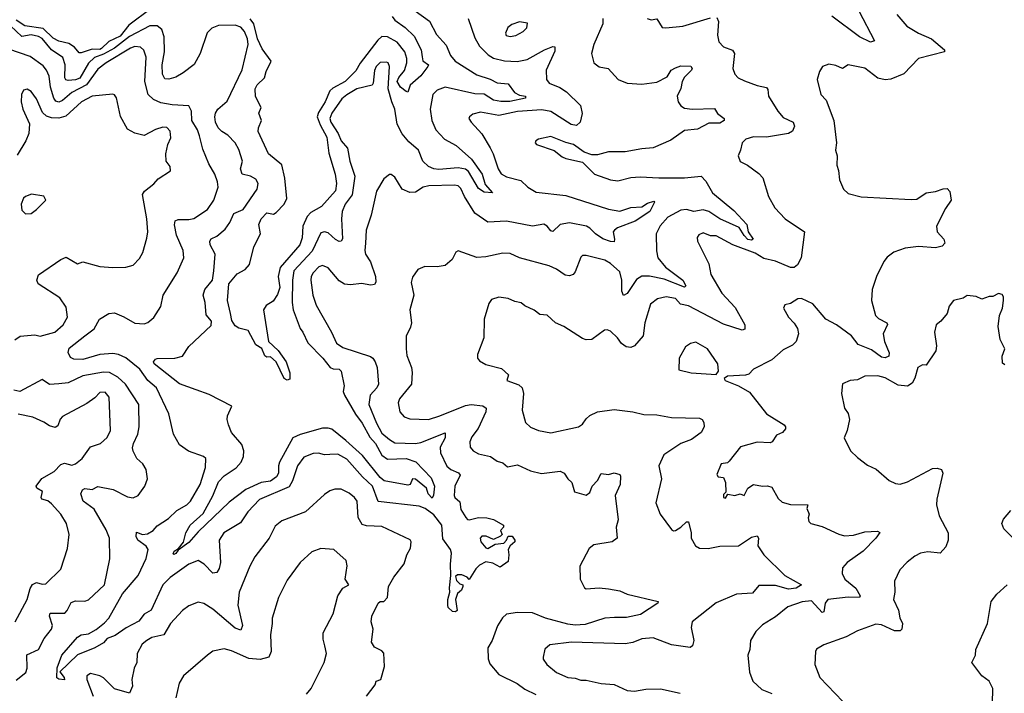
# Model space of a CAD drawing. Extents: x 1690054 to 1842981, y 782881 to 914114.
# Tile 524 of 656: x 1816994 to 1822296, y 822820 to 826448. Entities that reach past the tile are written whole.
import ezdxf

# ---------------------------------------------------------------- set-up
doc = ezdxf.new("R2010")
doc.units = 0

msp = doc.modelspace()

# ---------------------------------------------------------------- linework, layer by layer
at = {"layer": '0CON10XD'}
for points in [[(1817702.8, 826507.2), (1817582.3, 826417.7), (1817535, 826358.5), (1817475, 826330.4), (1817435, 826292.7), (1817425, 826287.7), (1817385, 826289.6), (1817325, 826268.9), (1817315, 826269.1), (1817289.4, 826299.4), (1817259, 826319), (1817205, 826332.7), (1817175, 826348.3), (1817120.3, 826400.3), (1817021.5, 826415), (1816974.6, 826444.6)], [(1819409.4, 826455), (1819445, 826350), (1819470.5, 826305), (1819517.6, 826257.6), (1819545, 826240.4), (1819605, 826225.9), (1819672.5, 826222.5), (1819727.1, 826232.9), (1819820, 826285), (1819865, 826303.1), (1819875, 826301.2), (1819875, 826278.8), (1819829.3, 826175), (1819830.8, 826125), (1819845.3, 826105.3), (1819903.4, 826083.4), (1819939.2, 826059.2), (1820013.5, 825985), (1820022.2, 825942.2), (1820011.5, 825895), (1819992.9, 825877.1), (1819963.3, 825883.3), (1819855, 825952.5), (1819805, 825962.6), (1819675, 825953.9), (1819575, 825931.5), (1819475, 825950), (1819435, 825938.6), (1819416.7, 825925), (1819413.3, 825915), (1819425, 825896.2), (1819483, 825833), (1819527.9, 825757.9), (1819544.6, 825724.6), (1819570, 825645), (1819587.6, 825617.6), (1819615, 825600.8), (1819692.2, 825582.2), (1819730.5, 825545), (1819775, 825519.1), (1819935, 825500.3), (1820165, 825427.5), (1820225, 825416.2), (1820285, 825435.8), (1820345, 825440.4), (1820375, 825459.2), (1820409.5, 825469.5), (1820413.3, 825465), (1820387.1, 825415), (1820307.8, 825362.2), (1820213.4, 825326.6), (1820196.4, 825315), (1820189.6, 825305), (1820197.8, 825265), (1820195, 825252), (1820175, 825252.5), (1820135, 825267.5), (1820095.2, 825295.2), (1820065, 825325.4), (1820045.7, 825335.7), (1819955, 825353.4), (1819905, 825344.1), (1819865, 825306.7), (1819855, 825310), (1819835, 825336.4), (1819815.8, 825345.8), (1819755, 825335.9), (1819615, 825362.9), (1819515, 825356.4), (1819445, 825405.7), (1819388.9, 825495), (1819368.8, 825538.8), (1819355, 825552.3), (1819335, 825557.3), (1819197, 825553), (1819166.2, 825545), (1819125, 825519.4), (1819095, 825517.1), (1819054.5, 825534.5), (1819015, 825598.8), (1818995, 825613.8), (1818985, 825613.8), (1818955, 825591.2), (1818915.6, 825525), (1818887.3, 825395), (1818859.5, 825315), (1818856.6, 825243.4), (1818852.5, 825205), (1818856.7, 825185), (1818884, 825144), (1818910.5, 825065), (1818911.9, 825035), (1818905, 825022), (1818885, 825017.1), (1818835, 825027.8), (1818775, 825018.9), (1818743.3, 825023.3), (1818715, 825041.9), (1818655, 825110.6), (1818625, 825124.5), (1818605, 825116.4), (1818575, 825084.4), (1818563.8, 825065), (1818562.3, 825045), (1818573.2, 824965), (1818590.6, 824910.6), (1818672.7, 824765), (1818699.4, 824705), (1818735, 824681.5), (1818883.1, 824633.1), (1818896.5, 824625), (1818907.9, 824605), (1818919.2, 824575), (1818926, 824485), (1818917.3, 824465), (1818880.7, 824425), (1818874.7, 824375), (1818915.2, 824275), (1818945, 824221.3), (1818985, 824186.4), (1819015, 824169.7), (1819125, 824165.3), (1819155, 824171.4), (1819285, 824222.9), (1819285.2, 824195), (1819258.9, 824145), (1819259.3, 824115), (1819295, 824042.3), (1819315.7, 824025.7), (1819356.6, 824006.6), (1819365.3, 823995.3), (1819336.9, 823935), (1819333.1, 823885), (1819336.6, 823875), (1819365, 823850.9), (1819370.5, 823810.5), (1819396.7, 823766.7), (1819405, 823756.2), (1819415, 823754.4), (1819465, 823767.5), (1819510, 823765), (1819545, 823756.2), (1819600, 823725), (1819600, 823715), (1819583, 823697), (1819592.5, 823675), (1819583.6, 823666.4), (1819545, 823648.9), (1819506.7, 823666.7), (1819483, 823667), (1819472.9, 823655), (1819477.5, 823635), (1819505, 823602.5), (1819515, 823600), (1819555, 823622.5), (1819600.9, 823629.1), (1819615.9, 823644.1), (1819623.9, 823666.1), (1819645.7, 823665.7), (1819661.2, 823645), (1819660, 823635), (1819635, 823613.3), (1819624, 823595), (1819628.8, 823565), (1819625, 823530), (1819580.7, 823499.3), (1819541.4, 823521.4), (1819505, 823528.6), (1819469.3, 823510.7), (1819450, 823490), (1819415, 823432.5), (1819403.8, 823445), (1819375, 823457.8), (1819352.6, 823457.4), (1819340.8, 823449.2), (1819346.9, 823426.9), (1819365, 823410), (1819380, 823405), (1819380, 823395), (1819373.3, 823375), (1819351.7, 823358.3), (1819341.2, 823325), (1819350, 823265), (1819341.7, 823258.3), (1819325, 823260), (1819301.7, 823281.7), (1819298.8, 823295), (1819298.8, 823325), (1819311.2, 823365), (1819308, 823388), (1819316.7, 823455), (1819314.2, 823515), (1819320, 823575), (1819313.3, 823595), (1819271.9, 823651.9), (1819267, 823725), (1819225, 823781.7), (1819177.4, 823815), (1819145, 823827.4), (1818925, 823852.9), (1818893.7, 823935), (1818839.7, 823985), (1818755, 824080.6), (1818708, 824108), (1818663.6, 824106.4), (1818635, 824103.6), (1818602.6, 824112.6), (1818575, 824111.8), (1818525, 824092.5), (1818490, 824045), (1818462.8, 823965), (1818445, 823931.8), (1818285, 823863.9), (1818222.9, 823797.1), (1818182.7, 823737.3), (1818093.3, 823685), (1818068.5, 823645), (1818076.1, 823525), (1818068.1, 823491.9), (1818055, 823470.8), (1818035, 823467.5), (1817987.8, 823515), (1817955, 823535.5), (1817904.4, 823515), (1817805, 823444), (1817765.3, 823405), (1817702, 823268), (1817665, 823245.4), (1817635, 823207.9), (1817566.9, 823173.1), (1817507.9, 823132.1), (1817465, 823115.3), (1817445, 823091.5), (1817398.1, 823065), (1817305, 823027.1), (1817210, 822935), (1817233.8, 822905), (1817235, 822893.3), (1817205, 822896), (1817193.8, 822903.8), (1817196.4, 822956.4), (1817221.2, 823025), (1817305, 823123.1), (1817325, 823135.4), (1817365, 823140.6), (1817405.8, 823164.2), (1817451.3, 823198.7), (1817473.5, 823225), (1817548.4, 823355), (1817631.6, 823455), (1817675.5, 823545.5), (1817686.6, 823595), (1817675, 823612.3), (1817630, 823645), (1817622.2, 823665), (1817623.1, 823686.9), (1817654.7, 823674.7), (1817681.9, 823678.1), (1817712.5, 823697.5), (1817735, 823721.2), (1817795, 823760.9), (1817840.6, 823805), (1817894.2, 823835.8), (1817914.5, 823855), (1817965.6, 823944.4), (1817995, 824036.7), (1817995.8, 824085), (1817983.3, 824095), (1817903.9, 824123.9), (1817855, 824158.6), (1817822.5, 824215), (1817798.1, 824325), (1817730, 824465), (1817684.2, 824504.2), (1817640.8, 824565), (1817565, 824626), (1817525.8, 824645), (1817495, 824650), (1817426, 824644), (1817335, 824616.8), (1817285, 824619.1), (1817268.3, 824628.3), (1817255.7, 824655), (1817260.5, 824679.5), (1817344.8, 824745.2), (1817395, 824783.5), (1817423.1, 824835), (1817475, 824865.3), (1817505, 824868.2), (1817555, 824848.1), (1817614.1, 824814.1), (1817665, 824809.6), (1817683.3, 824816.7), (1817715.7, 824844.3), (1817755, 824903.3), (1817766.9, 824965), (1817841.5, 825085), (1817877.3, 825165), (1817873.6, 825205), (1817837.8, 825287.8), (1817827.7, 825342.3), (1817831.4, 825365), (1817848.3, 825371.7), (1817905, 825371.1), (1817932.3, 825377.7), (1818005, 825425.6), (1818040, 825475), (1818063.6, 825545), (1818060, 825575), (1818045.5, 825615), (1818012.2, 825672.2), (1817980.2, 825750.2), (1817962.4, 825822.4), (1817950.9, 825855), (1817921.6, 825905), (1817919.1, 825955), (1817905, 825984), (1817815, 825989.3), (1817755, 825999.7), (1817715, 826017.8), (1817685.3, 826045), (1817668.6, 826115), (1817675.7, 826245.7), (1817663.5, 826283.5), (1817645, 826299.6), (1817615, 826303.4), (1817591.1, 826295), (1817459.3, 826215), (1817415, 826181.8), (1817353.3, 826096.7), (1817274, 826056), (1817225, 826012.9), (1817205, 826004.3), (1817188.9, 826008.9), (1817178.1, 826025), (1817160.9, 826085), (1817153, 826143), (1817138.9, 826175), (1817119.7, 826199.7), (1817049.8, 826249.8), (1816935, 826288.9)], [(1819122.9, 826495), (1819200.2, 826440.2), (1819238.2, 826368.2), (1819289.9, 826309.9), (1819313.6, 826255), (1819340, 826225), (1819455, 826151.1), (1819527.5, 826127.5), (1819565, 826107.2), (1819625, 826102.5), (1819658.6, 826055), (1819685, 826041.1), (1819717.5, 826035), (1819717.5, 826025), (1819632.7, 826007.3), (1819585, 826006.5), (1819545.1, 826015.1), (1819495, 826047.4), (1819445, 826048.6), (1819285, 826084.1), (1819242.6, 826067.4), (1819218.2, 826045), (1819204.1, 825965), (1819213.8, 825905), (1819235.3, 825855), (1819281.8, 825805), (1819345, 825770.4), (1819426.6, 825696.6), (1819484.1, 825615), (1819500.5, 825560.5), (1819540, 825515), (1819495, 825518.9), (1819465, 825538.1), (1819410.1, 825630.1), (1819395, 825642.9), (1819355, 825649.5), (1819251.8, 825641.8), (1819224.2, 825645), (1819195, 825657.8), (1819165.2, 825685.2), (1819141.3, 825745), (1819089.2, 825789.2), (1819053.1, 825833.1), (1819026.9, 825885), (1819015, 825966), (1818997.8, 826005), (1818979, 826075), (1818986.1, 826195), (1818978.6, 826215), (1818969.8, 826219.8), (1818935, 826216.4), (1818913.9, 826195), (1818904.6, 826174.6), (1818898.1, 826105), (1818892, 826095), (1818810, 826075), (1818755, 826042.8), (1818729.2, 826020.8), (1818675.2, 825945), (1818664.5, 825915.5), (1818669.6, 825895), (1818708.4, 825835), (1818725, 825795.6), (1818759.6, 825755), (1818771.8, 825685), (1818798.9, 825605), (1818783.8, 825505), (1818746.6, 825455), (1818730.3, 825415), (1818726.4, 825375), (1818732.4, 825267.6), (1818725, 825255.6), (1818715, 825253.1), (1818694.5, 825264.5), (1818655, 825299.7), (1818635, 825306.1), (1818615, 825300), (1818568.5, 825201.5), (1818471.1, 825095), (1818462.4, 825045), (1818461.1, 824925), (1818466, 824885), (1818504.1, 824785), (1818519.5, 824765), (1818545, 824707.5), (1818626.3, 824625), (1818666.1, 824575), (1818682.7, 824567.3), (1818715, 824565.9), (1818725, 824555.6), (1818741.5, 824475), (1818736.7, 824445), (1818743.3, 824425), (1818802.5, 824322.5), (1818838, 824275), (1818879.9, 824199.9), (1818910, 824165), (1818945, 824102.1), (1818975, 824080.5), (1819074.8, 824085.2), (1819127.4, 824067.4), (1819210.4, 823980.4), (1819227.5, 823935), (1819223.1, 823886.9), (1819215, 823870), (1819194.4, 823895), (1819184, 823925), (1819125, 823973.3), (1819110, 823975), (1819097.5, 823945), (1819085, 823940), (1818956.2, 823965), (1818935, 823982.2), (1818840.9, 824100.9), (1818750.9, 824180.9), (1818675, 824241.6), (1818655, 824248.5), (1818625, 824247), (1818505, 824214.2), (1818465, 824196.3), (1818393.5, 824065), (1818387.1, 824045), (1818387, 824005), (1818376.6, 823985), (1818345, 823963.2), (1818294.4, 823955.6), (1818212.5, 823917.5), (1818121.3, 823848.7), (1817955, 823688.9), (1817905, 823632.7), (1817848.3, 823591.7), (1817835, 823572.2), (1817825, 823566.7), (1817820.8, 823570.8), (1817826.2, 823585), (1817850, 823600), (1817875.7, 823634.3), (1817888.8, 823685), (1817912.9, 823725), (1817981.6, 823788.4), (1818035, 823882.7), (1818065, 823959.2), (1818095, 823991.6), (1818160.4, 824035), (1818185.9, 824064.1), (1818199.4, 824095), (1818200.7, 824125), (1818189.5, 824159.5), (1818134.2, 824225), (1818118, 824265), (1818111.2, 824295), (1818113.8, 824315), (1818135.8, 824365.8), (1818015, 824429.2), (1817943.8, 824455), (1817855, 824487.3), (1817718, 824595), (1817714.2, 824605), (1817725, 824620), (1817735, 824622.9), (1817830, 824625), (1817871.2, 824635), (1817905, 824688.1), (1818025, 824800), (1818026.5, 824825), (1817997.5, 824857.5), (1817992.9, 824925), (1817981.5, 824965), (1817990.4, 824995), (1818031.9, 825045), (1818040.3, 825095), (1818046.7, 825185), (1818020, 825235), (1818018.9, 825255), (1818025, 825266.9), (1818055, 825282.5), (1818100.9, 825319.1), (1818126.1, 825355), (1818146.6, 825403.4), (1818196.8, 825425), (1818273.8, 825535), (1818278.8, 825565), (1818265, 825589.1), (1818237.5, 825605), (1818192.9, 825615), (1818183.5, 825645), (1818194.5, 825685), (1818175, 825748), (1818154.1, 825784.1), (1818115, 825825.5), (1818082.2, 825845), (1818062.9, 825865), (1818048.9, 825895), (1818044.5, 825925), (1818048.1, 825945), (1818061.9, 825965), (1818111.3, 826008.7), (1818191.8, 826178.2), (1818224.8, 826315), (1818221.5, 826345), (1818204.7, 826385), (1818185, 826407.6), (1818155, 826418), (1818065, 826415.6), (1818028, 826402), (1818003, 826377), (1817966.3, 826265), (1817933.7, 826206.3), (1817875, 826160.7), (1817835, 826138.5), (1817797, 826127), (1817775, 826129.4), (1817763.2, 826155), (1817761.4, 826205), (1817773.8, 826275)], [(1819000.3, 826465), (1819014.1, 826445), (1819069.1, 826405), (1819118.2, 826358.2), (1819155.8, 826285), (1819161.5, 826248.5), (1819165.4, 826225.4), (1819196.2, 826205), (1819192, 826195), (1819154.4, 826145), (1819097.5, 826095), (1819085, 826056.7), (1819075, 826060.8), (1819045, 826084.3), (1819027.1, 826115), (1819035, 826135.5), (1819066.6, 826173.4), (1819079.7, 826215), (1819079.5, 826239.5), (1819068, 826275), (1819026.1, 826326.1), (1818975, 826354.7), (1818945, 826356.8), (1818922.8, 826337.2), (1818826.7, 826213.3), (1818805, 826172.2), (1818745.9, 826115), (1818680.3, 826079.7), (1818664.1, 826065), (1818639.3, 826005), (1818602.4, 825947.6), (1818595.5, 825925), (1818611.3, 825881.3), (1818647.6, 825815), (1818658.5, 825728.5), (1818692.9, 825615), (1818699.3, 825565), (1818694, 825526), (1818618.9, 825441.1), (1818561.5, 825408.5), (1818542, 825388), (1818519.1, 825335), (1818515, 825272.5), (1818502.5, 825235), (1818396.6, 825113.4), (1818385.5, 825065), (1818395.2, 825005), (1818381.7, 824968.3), (1818358.8, 824931.2), (1818322.1, 824907.9), (1818306.2, 824885), (1818333.3, 824715), (1818385.3, 824665.3), (1818428.5, 824605), (1818449.1, 824545), (1818448.2, 824511.8), (1818435, 824505.6), (1818418.6, 824515), (1818375.8, 824605), (1818345, 824632.5), (1818325, 824630), (1818315, 824636.7), (1818297.3, 824677.3), (1818265, 824697.5), (1818225, 824773.3), (1818175, 824786.4), (1818155, 824799.5), (1818137.3, 824827.3), (1818129.1, 824865), (1818112.3, 824935), (1818119.6, 825025), (1818165, 825079.4), (1818208, 825102), (1818231.3, 825128.7), (1818255.8, 825225), (1818290.6, 825295), (1818281.2, 825345), (1818295, 825375.7), (1818325, 825407.5), (1818360.9, 825400.9), (1818375, 825408.5), (1818419.2, 825455), (1818432.9, 825485), (1818421.6, 825595), (1818405, 825666.2), (1818334, 825725), (1818278.6, 825845), (1818280, 825865), (1818297.1, 825905), (1818281.9, 825945), (1818293.8, 825975), (1818264.2, 826034.2), (1818261.9, 826075), (1818273.5, 826096.5), (1818311.8, 826135), (1818321.4, 826168.6), (1818349.1, 826225), (1818300.3, 826290.3), (1818275.4, 826344.6), (1818254.1, 826425), (1818235, 826452)], [(1820134.2, 826455), (1820134.4, 826425), (1820085.5, 826314.5), (1820073.1, 826265), (1820086.2, 826215), (1820114.5, 826194.5), (1820163.8, 826185), (1820217.1, 826125), (1820265.3, 826105.3), (1820345, 826100), (1820425, 826110.7), (1820480.4, 826139.6), (1820502.2, 826175), (1820525, 826188.9), (1820555, 826199.2), (1820607.5, 826197.5), (1820615.7, 826185), (1820611.9, 826175), (1820575, 826137.8), (1820561.2, 826115), (1820555, 826076.7), (1820534.4, 826035), (1820540, 826005), (1820555, 825984.5), (1820575, 825971.8), (1820615, 825965.8), (1820735, 825969.4), (1820752.7, 825942.7), (1820788.6, 825915), (1820788.6, 825905), (1820765, 825890.4), (1820705, 825890), (1820645, 825857.6), (1820575, 825851.2), (1820501, 825799), (1820405, 825757.7), (1820345, 825753.1), (1820255, 825736.7), (1820165, 825735.6), (1820105, 825720.8), (1820075, 825720), (1820034.2, 825734.2), (1819976.2, 825775), (1819935, 825785.7), (1819855, 825819.2), (1819787.5, 825805), (1819773.3, 825795), (1819770, 825785), (1819777.5, 825775), (1819872.7, 825742.7), (1819915, 825708.8), (1819935, 825700), (1820025, 825680), (1820088.8, 825615), (1820175, 825584.4), (1820215, 825579.4), (1820285, 825598.6), (1820335, 825601.9), (1820435.6, 825595.6), (1820575, 825596.6), (1820664.7, 825604.7), (1820688.5, 825578.5), (1820725.2, 825515.2), (1820839.4, 825419.4), (1820910, 825345), (1820917.5, 825305), (1820943.3, 825265), (1820935, 825260), (1820915, 825264.6), (1820895, 825284.6), (1820868.5, 825328.5), (1820765, 825374.4), (1820705.5, 825415.5), (1820675, 825424), (1820625, 825414.2), (1820585, 825426.2), (1820555, 825422.6), (1820483.5, 825385), (1820442.2, 825337.8), (1820421.5, 825295), (1820423.6, 825203.6), (1820430.4, 825165), (1820471.8, 825115), (1820564.6, 825045), (1820581.1, 825015), (1820575, 825007.1), (1820465, 825050.8), (1820385, 825066), (1820345, 825065.7), (1820315, 825048.4), (1820265, 824972.9), (1820245, 824962.5), (1820236.5, 824985), (1820235.8, 825045), (1820225, 825089.2), (1820175.8, 825135), (1820145, 825151.8), (1820045, 825178.5), (1820025, 825177.1), (1820015, 825169.2), (1819985, 825089.2), (1819974.6, 825075.4), (1819955, 825068.2), (1819932.4, 825072.4), (1819885, 825104.4), (1819845, 825122.2), (1819685, 825164.3), (1819635, 825189.4), (1819595, 825191.1), (1819505, 825170), (1819455, 825167.5), (1819355, 825202), (1819342, 825195), (1819323.1, 825156.9), (1819285, 825123.8), (1819242.7, 825117.3), (1819175, 825119.2), (1819138.3, 825101.7), (1819108.5, 825061.5), (1819101.7, 825031.7), (1819115.7, 824965), (1819095.8, 824885), (1819103.8, 824815), (1819098.8, 824791.2), (1819075.8, 824744.2), (1819074.5, 824675.5), (1819079.6, 824639.6), (1819104.4, 824575), (1819108.3, 824548.3), (1819103.6, 824485), (1819040, 824405), (1819032.5, 824385), (1819041.4, 824335), (1819065, 824308.1), (1819095, 824298.5), (1819195, 824295.4), (1819256.4, 824313.6), (1819395, 824369.6), (1819425, 824374.5), (1819488.1, 824368.1), (1819506.7, 824355), (1819504.6, 824335), (1819463.5, 824246.5), (1819429.5, 824200.5), (1819418.5, 824175), (1819420, 824145), (1819435.7, 824125), (1819465, 824110.4), (1819528.8, 824095), (1819565, 824070.6), (1819595, 824061.2), (1819620.3, 824040.3), (1819675, 824051.1), (1819745, 824018.9), (1819804.5, 824004.5), (1819905.4, 824015.4), (1819925.4, 824005.4), (1819945.4, 823975.4), (1819967.5, 823955), (1819981.2, 823905), (1820045, 823887.8), (1820065, 823902), (1820077.5, 823935), (1820105, 823966), (1820125, 824003.8), (1820165, 823998.6), (1820195, 824007.1), (1820225, 823998), (1820230, 823990), (1820226.8, 823945), (1820200, 823885), (1820217.3, 823755), (1820206.9, 823715), (1820211.1, 823655), (1820185, 823635.6), (1820085, 823618.9), (1820060.6, 823599.4), (1820010, 823505), (1820012.5, 823435), (1820035, 823387.5), (1820045, 823383.3), (1820115, 823387.5), (1820165, 823381.9), (1820225, 823371.1), (1820265, 823353.3), (1820432.5, 823315), (1820430, 823305), (1820336.7, 823245), (1820261.4, 823228.6), (1820197.3, 823227.3)], [(1820749.1, 826459.1), (1820758, 826438), (1820752.7, 826365), (1820759.3, 826329.3), (1820785, 826301.4), (1820833.1, 826283.1), (1820843.5, 826265), (1820834.4, 826185), (1820845, 826153.8), (1820863.8, 826135), (1820898.1, 826118.1), (1820965, 826092.5), (1821015, 826082.5), (1821022.2, 826072.2), (1821026.2, 826035), (1821076.6, 825955), (1821105, 825921.8), (1821160, 825895), (1821166.5, 825875), (1821155, 825847.5), (1821135, 825835.6), (1821015, 825814.3), (1820945, 825817.5), (1820905, 825803.8), (1820883.8, 825785), (1820876.2, 825745), (1820862.5, 825715), (1820874.1, 825684.1), (1820914.1, 825664.1), (1820975, 825618.8), (1820995.5, 825595.5), (1821025.8, 825495), (1821060.8, 825435), (1821117.1, 825375), (1821220.5, 825305), (1821202.5, 825165), (1821182.1, 825127.9), (1821165, 825114), (1821145, 825112.9), (1821065, 825146.8), (1821001.6, 825161.6), (1820955, 825189.5), (1820834.7, 825234.7), (1820745, 825284.3), (1820715, 825284.2), (1820675, 825299.2), (1820650.8, 825289.2), (1820642, 825275), (1820644.2, 825255), (1820705, 825133.3), (1820716.7, 825075), (1820775, 824974.4), (1820847.5, 824897.5), (1820899.1, 824805), (1820898.3, 824781.7), (1820884.3, 824775.7), (1820785, 824808), (1820595, 824905.8), (1820551.9, 824915), (1820525, 824945.4), (1820474.6, 824955.4), (1820428.8, 824945), (1820390.8, 824915), (1820360, 824815), (1820351.2, 824745), (1820305, 824691.4), (1820285, 824681.9), (1820260, 824685), (1820235, 824704.3), (1820212.5, 824735), (1820175, 824770), (1820157.8, 824777.8), (1820144, 824775), (1820074.4, 824725.6), (1820045, 824723.1), (1820025, 824731.4), (1819924.7, 824794.7), (1819880, 824815), (1819835, 824856), (1819795, 824860.8), (1819765, 824882.5), (1819715, 824905.8), (1819695, 824923.1), (1819659.7, 824929.7), (1819625, 824945.7), (1819575, 824953.8), (1819535, 824940), (1819520.8, 824919.2), (1819496.2, 824835), (1819494, 824735), (1819460, 824645), (1819460, 824625), (1819470, 824610), (1819505, 824590), (1819588.8, 824568.8), (1819626.7, 824535), (1819617.5, 824505), (1819681.5, 824481.5), (1819699.2, 824465), (1819706.7, 824435), (1819699.2, 824345), (1819718.3, 824278.3), (1819745, 824252.9), (1819787.5, 824235), (1819855, 824221.9), (1820003.3, 824255), (1820025, 824268.8), (1820045, 824297.5), (1820064.6, 824315.4), (1820105, 824335.7), (1820195, 824348.1), (1820295, 824336.4), (1820355, 824321.3), (1820425, 824318.9), (1820505, 824305.3), (1820655, 824302), (1820668.8, 824295), (1820678.3, 824278.3), (1820679.4, 824255), (1820664.2, 824225), (1820612.4, 824187.6), (1820555, 824164.6), (1820462.9, 824105), (1820435.5, 824045), (1820450.4, 823975), (1820420.5, 823845), (1820442.2, 823785), (1820505, 823702.5), (1820515, 823694.2), (1820525, 823696.2), (1820555, 823713.8), (1820585, 823744.2), (1820595, 823743.8), (1820610, 823685), (1820610, 823655), (1820634, 823615), (1820655, 823601.5), (1820700.8, 823599.2), (1820765, 823612.2), (1820865, 823613.8), (1820935, 823660.5), (1820965, 823668.8), (1820972.5, 823655), (1820969.4, 823615), (1821002.2, 823565), (1821115, 823454.2), (1821203.8, 823405), (1821175, 823386.2), (1821135, 823381.1), (1821065, 823400), (1820975, 823401.1), (1820940.6, 823359.4), (1820855, 823354.6), (1820745, 823306.8), (1820615.8, 823205), (1820609.4, 823175), (1820624.4, 823105), (1820616.9, 823075), (1820605, 823065.8), (1820505, 823080.4), (1820405, 823119.2), (1820345, 823114), (1820295, 823094.4), (1820255, 823086.9), (1819965, 823095.3), (1819849.4, 823080.6), (1819822, 823058), (1819812.5, 823015), (1819813.2, 823003.2), (1819832.5, 822975), (1819885, 822932.5), (1819945, 822904.4), (1819985, 822901.1), (1820015, 822890), (1820045, 822891.2), (1820125, 822872.9), (1820195, 822868.2), (1820264.7, 822834.7), (1820305, 822832.1), (1820365, 822842.5), (1820445, 822844.7), (1820549.9, 822819.9)], [(1820373.8, 826455), (1820395, 826446.2), (1820425, 826452), (1820453.3, 826405), (1820474.1, 826404.1), (1820565, 826413.1), (1820715, 826458.2)], [(1821717.5, 826475), (1821772.2, 826412.2), (1821835, 826375.6), (1821905, 826345.5), (1821975, 826285.8), (1821973.8, 826275), (1821835, 826238.1), (1821755, 826156.9), (1821685, 826126.9), (1821655, 826124.4), (1821615, 826132.9), (1821545, 826186.9), (1821455.9, 826204.1), (1821425, 826184.3), (1821388.8, 826201.2), (1821352, 826208), (1821317.5, 826195), (1821300.5, 826169.5), (1821288.8, 826125), (1821308.8, 826045), (1821336.2, 826015), (1821378, 825905), (1821392, 825785), (1821388, 825745), (1821396.1, 825713.9), (1821393.8, 825665), (1821403.8, 825635), (1821408.8, 825585), (1821430, 825535), (1821455, 825511.2), (1821525, 825494), (1821795, 825478.6), (1821825, 825481.9), (1821875.4, 825514.6), (1821925, 825522.1), (1821966.8, 825536.8), (1821987.8, 825537.8), (1822003, 825523), (1822010, 825475), (1821979.1, 825430.9), (1821931.4, 825335), (1821935.6, 825305), (1821970, 825265), (1821976.4, 825243.6), (1821961.4, 825228.6), (1821925, 825218.7), (1821835, 825227.1), (1821762.7, 825217.3), (1821701.2, 825195), (1821665, 825169.4), (1821646.7, 825145), (1821608.1, 825065), (1821585.6, 824995), (1821581.5, 824935), (1821602.7, 824855), (1821618.5, 824838.5), (1821664, 824815), (1821666.9, 824806.9), (1821643.9, 824755), (1821651.8, 824715), (1821676.2, 824653.8), (1821674.2, 824635), (1821655, 824627.3), (1821635, 824629.7), (1821580.5, 824670.5), (1821509.2, 824699.2), (1821473.5, 824745), (1821392.5, 824805), (1821335.4, 824835.4), (1821265, 824916.7), (1821205, 824945.8), (1821185, 824944), (1821145, 824920), (1821115, 824912.5), (1821106.7, 824895), (1821134, 824845), (1821165, 824814), (1821182.2, 824785), (1821187.8, 824755), (1821174.7, 824715.3), (1821155, 824695.6), (1821105, 824669.2), (1821043.8, 824615), (1820945, 824566.2), (1820920.7, 824539.3), (1820903, 824533), (1820805, 824527.5), (1820787.5, 824515), (1820792.5, 824505), (1820865, 824475.8), (1820925, 824441.2), (1821016.5, 824325), (1821110, 824265), (1821118.8, 824255), (1821118.8, 824245), (1821101.2, 824225), (1821070, 824210), (1821045.8, 824175), (1821035, 824168.6), (1820965, 824171.9), (1820875, 824148), (1820815, 824070), (1820805, 824062), (1820771.2, 824055), (1820748.3, 823998.3), (1820755, 823986), (1820785, 823982.5), (1820795.8, 823955), (1820797.5, 823902.5), (1820785, 823890), (1820784.2, 823875), (1820795, 823870), (1820808.3, 823891.7), (1820845, 823885.6), (1820874, 823894), (1820895, 823886), (1820915.5, 823925), (1820945, 823943.8), (1820995, 823935.4), (1821021.9, 823938.1), (1821045, 823930), (1821078.3, 823868.3), (1821099.5, 823849.5), (1821145, 823835.9), (1821237.5, 823835), (1821233.3, 823815), (1821245.8, 823785), (1821240, 823765), (1821244, 823745), (1821255, 823734), (1821315, 823718), (1821405, 823676.7), (1821435, 823668.8), (1821485, 823671.3), (1821545, 823688.9), (1821613.6, 823693.6), (1821626.2, 823686.2), (1821604.4, 823655), (1821535.5, 823585), (1821450.8, 823525), (1821424.4, 823495), (1821422.5, 823465), (1821436.7, 823435), (1821496.1, 823386.1), (1821520.8, 823345), (1821516.2, 823335), (1821455, 823338.4), (1821345.3, 823324.7), (1821330.9, 823305), (1821325, 823258.8), (1821315, 823255.6), (1821257.4, 823317.4), (1821207.4, 823312.6), (1821131.4, 823285), (1821065, 823232.1), (1820995, 823187.8), (1820957.5, 823152.5), (1820930, 823105), (1820925.8, 823055), (1820914.3, 823025), (1820924.4, 822934.4), (1820942, 822885), (1820990, 822840), (1821045, 822818)], [(1821512.7, 826495), (1821596.7, 826333.3), (1821575, 826327.5), (1821516.4, 826355), (1821367.4, 826467.4)], [(1817773.8, 826275), (1817772.2, 826355), (1817758.8, 826395), (1817734.7, 826414.7), (1817695, 826414.8), (1817585, 826357.9), (1817505, 826293.5), (1817445, 826262.2), (1817396.2, 826245), (1817365, 826214.3), (1817317.4, 826132.6), (1817295, 826123), (1817255, 826119.5), (1817243.4, 826123.4), (1817237.8, 826135), (1817239.8, 826205), (1817226.2, 826245), (1817165, 826284.8), (1817115, 826346.7), (1817095, 826357.7), (1817055, 826366.1), (1817005, 826357.6), (1816945, 826414.1)], [(1819635, 826356.4), (1819665, 826362.5), (1819706.2, 826385), (1819725, 826403.8), (1819729.3, 826429.3), (1819685, 826435.8), (1819645, 826421.1), (1819621.9, 826405), (1819609.4, 826375), (1819613.2, 826363.2), (1819635, 826356.4)], [(1816967.2, 824722.8), (1816996.9, 824743.1), (1817075, 824750), (1817105, 824744.2), (1817184, 824765), (1817228.5, 824805), (1817251.2, 824845), (1817245, 824900), (1817210, 824950), (1817093.6, 825025), (1817086.5, 825045), (1817095, 825073.8), (1817215, 825157.1), (1817245, 825169.2), (1817305, 825133.3), (1817335, 825143.3), (1817425, 825118.5), (1817495, 825112.5), (1817565, 825115.6), (1817605, 825125.8), (1817639.1, 825160.9), (1817656.7, 825193.3), (1817678.3, 825271.7), (1817684.6, 825305.4), (1817679.6, 825375), (1817655, 825506.7), (1817665.6, 825524.4), (1817717, 825563), (1817739.5, 825590.5), (1817807, 825633), (1817805, 825657.5), (1817783.3, 825685), (1817781.4, 825725), (1817792.5, 825775), (1817808.3, 825811.7), (1817805, 825848), (1817786.8, 825866.8), (1817765, 825868.8), (1817725, 825855.6), (1817665, 825823.3), (1817615, 825836.9), (1817575, 825858), (1817536.2, 825926.2), (1817515, 826026.7), (1817505, 826043.3), (1817495, 826046.7), (1817385, 826035.3), (1817327.5, 826005), (1817242.3, 825927.7), (1817205, 825917.9), (1817165, 825919.3), (1817138.6, 825928.6), (1817117.8, 825947.8), (1817085, 826021.2), (1817055, 826061.2), (1817035, 826073.3), (1817015, 826067.5), (1817004, 826045), (1817002.9, 826005), (1817011.9, 825965), (1817046.6, 825886.6), (1817043.3, 825835), (1817027.5, 825795), (1816981.3, 825718.7)], [(1817025, 825402), (1817055, 825404), (1817085.4, 825424.6), (1817134, 825475), (1817125, 825496.7), (1817057.6, 825507.6), (1817025, 825496.2), (1817013.8, 825486.2), (1817001.5, 825455), (1817005, 825421.2), (1817025, 825402)], [(1822298.6, 824588.6), (1822287.1, 824597.1), (1822285.6, 824635), (1822298.6, 824675), (1822273.8, 824725), (1822263.8, 824795), (1822271.2, 824855), (1822286.7, 824895), (1822292.5, 824935), (1822292.5, 824955), (1822285, 824967.5), (1822265, 824973.3), (1822235, 824957.5), (1822215, 824957.5), (1822175, 824943.3), (1822145, 824956.2), (1822097, 824963), (1822075, 824947.5), (1822022.5, 824935), (1822000, 824905), (1821988.8, 824865), (1821955, 824823.3), (1821930, 824805), (1821920, 824765), (1821931.2, 824691.2), (1821927.1, 824665), (1821875, 824587.5), (1821855, 824588.8), (1821830.8, 824575), (1821815, 824517.5), (1821800.6, 824489.4), (1821775.6, 824474.4), (1821725, 824479.5), (1821655, 824518.1), (1821615, 824529.2), (1821545, 824528.6), (1821505, 824508.1), (1821465.8, 824504.2), (1821425, 824486.7), (1821420, 824435), (1821436.2, 824355), (1821455, 824327.5), (1821462.5, 824295), (1821450, 824235), (1821433.3, 824195), (1821467.5, 824125), (1821505, 824090), (1821559.1, 824049.1), (1821606.6, 824026.6), (1821675.9, 823965.9), (1821709.5, 823949.5), (1821735, 823946), (1821775, 823958.1), (1821910.2, 824029.8), (1821935, 824032.5), (1821957.8, 824025), (1821964.5, 824005), (1821932.5, 823865), (1821931.1, 823835), (1821945.6, 823775), (1821994.4, 823685), (1821994.4, 823645), (1821981.4, 823608.6), (1821950, 823575), (1821885, 823581.9), (1821845, 823574.2), (1821815, 823559.2), (1821773.6, 823526.4), (1821734, 823485), (1821705.7, 823424.3), (1821706.5, 823365), (1821700, 823325), (1821727, 823267), (1821734.5, 823225.5), (1821748.5, 823195), (1821745, 823166.2), (1821735, 823155.6), (1821705, 823157.2), (1821635, 823188.9), (1821605, 823191.5), (1821505, 823156.7), (1821445, 823124.4), (1821325, 823081.2), (1821285, 823057.5), (1821280, 823045), (1821276, 822975), (1821302, 822905), (1821426, 822775)], [(1820745, 824537.5), (1820757.5, 824555), (1820753.3, 824595), (1820698.8, 824675), (1820635, 824711.2), (1820606.1, 824703.9), (1820580, 824685), (1820546, 824625), (1820542.9, 824562.9), (1820610, 824545), (1820745, 824537.5)], [(1816975, 822890.9), (1817027.2, 822932.8), (1817033.6, 822955), (1817033.3, 823026.7), (1817094.7, 823055.3), (1817126.7, 823115), (1817166.2, 823165), (1817170.9, 823185), (1817155.4, 823235), (1817158.5, 823251.5), (1817237.7, 823252.3), (1817250, 823265), (1817271, 823309), (1817295, 823318.4), (1817344.5, 823315.5), (1817365, 823322.9), (1817450.6, 823405), (1817480, 823545), (1817477.3, 823655), (1817460.5, 823699.5), (1817395, 823811.4), (1817335.4, 823855.4), (1817323.1, 823895), (1817333.1, 823915), (1817345, 823923.1), (1817385, 823917.5), (1817415, 823934), (1817497.2, 823917.2), (1817575, 823878.5), (1817605, 823873.1), (1817632, 823885), (1817668.6, 823935), (1817682.5, 823975), (1817674.4, 824025), (1817658.1, 824055), (1817624.4, 824085), (1817604.4, 824124.4), (1817602.1, 824142.1), (1817606.2, 824165), (1817630.3, 824215), (1817638, 824255), (1817636.3, 824375), (1817564.6, 824485), (1817522.1, 824522.1), (1817477.9, 824547.9), (1817445, 824548.8), (1817335, 824530.3), (1817255, 824492), (1817205, 824487.5), (1817155, 824482.9), (1817115, 824510), (1816995, 824445.4), (1816962, 824452)], [(1816970, 823205), (1817034.7, 823325.3), (1817049.7, 823385), (1817063.3, 823406.7), (1817085, 823416.6), (1817115, 823407.1), (1817135, 823410), (1817215, 823488.8), (1817251.1, 823598.9), (1817260, 823675), (1817246.9, 823735), (1817215, 823784.4), (1817165, 823841.1), (1817145, 823855.6), (1817114, 823865), (1817109.2, 823875), (1817116.8, 823906.8), (1817086.7, 823925), (1817082.9, 823935), (1817112.6, 823977.4), (1817179.4, 824015), (1817215, 824052.5), (1817235, 824058.6), (1817275, 824048.9), (1817295, 824055.6), (1817330.6, 824085), (1817375, 824147.1), (1817428.8, 824165), (1817465, 824197.8), (1817483.2, 824235), (1817476.8, 824415), (1817455, 824441.5), (1817425, 824439.1), (1817398.9, 824411.1), (1817355, 824381.2), (1817225, 824310.8), (1817212.8, 824297.2), (1817198.7, 824261.3), (1817185, 824252), (1817155, 824260), (1817125, 824280.6), (1817065, 824306.9), (1816986.7, 824323.3)], [(1818860.8, 822805), (1818908.8, 822865), (1818914.2, 822885.8), (1818938, 822895), (1818958.1, 822965), (1818955, 823036.7), (1818945, 823048), (1818905, 823067.8), (1818888.7, 823095), (1818896.7, 823165), (1818887.1, 823205), (1818890.6, 823235), (1818923.8, 823306.2), (1818935, 823314.2), (1818955.4, 823314.6), (1818975, 823335.7), (1818980, 823395), (1819008.8, 823445), (1819065, 823516.7), (1819078.6, 823565), (1819098.5, 823601.5), (1819102.9, 823635), (1819097.1, 823647.1), (1818945, 823717.8), (1818861.1, 823721.1), (1818838.6, 823728.6), (1818816.4, 823766.4), (1818811.2, 823855), (1818797.8, 823875), (1818768.3, 823898.3), (1818725, 823920), (1818691.1, 823918.9), (1818665, 823910.6), (1818635, 823890), (1818533.5, 823796.5), (1818405, 823749.1), (1818370.7, 823719.3), (1818336.9, 823655), (1818260, 823555), (1818233.3, 823505), (1818175.5, 823365), (1818168.7, 823295), (1818194.4, 823185), (1818185, 823160), (1818155, 823171.5), (1818035, 823272.9), (1817985, 823304.3), (1817955, 823310), (1817905, 823291.9), (1817870.8, 823265), (1817806.9, 823195), (1817770, 823135), (1817705, 823120), (1817678.8, 823105), (1817652.9, 823085), (1817627.1, 823035), (1817625.7, 822985), (1817610.6, 822955), (1817597.8, 822895), (1817602.1, 822857.9), (1817585, 822820), (1817505, 822844), (1817445, 822902.5), (1817425, 822913.8), (1817375, 822925.8), (1817356.1, 822913.9), (1817356.4, 822893.6), (1817390, 822805)], [(1822355, 823644.2), (1822293.1, 823705), (1822282.2, 823735), (1822292.4, 823757.6), (1822331.4, 823805)], [(1818538.2, 822815), (1818563.5, 822845), (1818634.6, 822985.4), (1818645.5, 823035), (1818637.7, 823075), (1818628, 823112), (1818628.9, 823145), (1818682.7, 823247.3), (1818706.5, 823345), (1818734.6, 823385.4), (1818767.1, 823405), (1818747.5, 823435), (1818756.9, 823506.9), (1818752, 823535), (1818685, 823594), (1818615, 823599.2), (1818567.9, 823582.1), (1818505, 823524), (1818435, 823428.8), (1818388.6, 823335), (1818353.1, 823225), (1818354.4, 823195), (1818344.5, 823134.5), (1818348.9, 823045), (1818335.4, 823014.6), (1818288.7, 823001.3), (1818227.6, 823007.6), (1818135, 823048.5), (1818095, 823060), (1818035, 823047.1), (1818005, 823025.8), (1817876.4, 822913.6), (1817852.9, 822875), (1817834.4, 822795)], [(1822232.9, 822765), (1822233.8, 822845), (1822215, 822885.5), (1822175, 822913.9), (1822121.5, 822985), (1822140.4, 823025), (1822143.8, 823055), (1822206.5, 823195), (1822225.5, 823315), (1822256, 823354), (1822311.9, 823405)], [(1820197.3, 823227.3), (1820145.3, 823225.3), (1820040.1, 823189.9), (1819985, 823186.7), (1819945, 823192.1), (1819825, 823224.8), (1819755, 823252.5), (1819674.6, 823255.4), (1819615, 823245.6), (1819593.8, 823226.2), (1819566.4, 823183.6), (1819539.1, 823105), (1819515.5, 823065), (1819516.7, 823005), (1819525, 822978), (1819575, 822921.8), (1819673.2, 822873.2), (1819715, 822842.4), (1819774, 822814)]]:
    msp.add_lwpolyline(points, dxfattribs=at)

doc.saveas('drawing.dxf')
